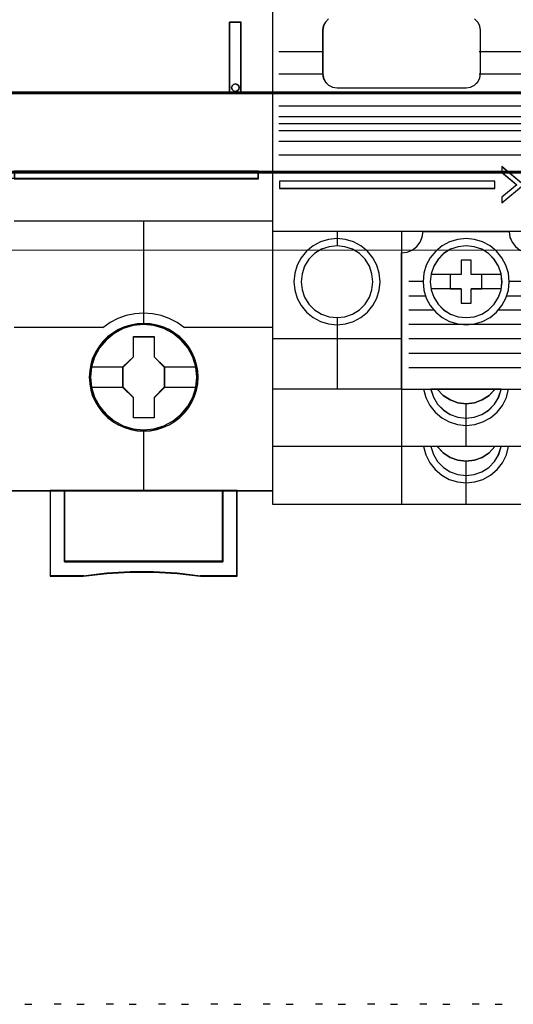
# Model space of a CAD drawing. Header units: millimetres. Extents: x -1290 to 1795, y -4192 to -1311.
# Tile 356 of 656: x 1420 to 1427, y -3700 to -3686. Entities that reach past the tile are written whole.
import ezdxf

# ---------------------------------------------------------------- set-up
doc = ezdxf.new("R2010")
doc.units = ezdxf.units.MM
for name, color, linetype in [('30', 7, 'Continuous'), ('45', 7, 'Continuous'), ('51', 7, 'Continuous')]:
    doc.layers.add(name, color=color, linetype=linetype)
doc.layers.add('Aparatura', color=7, linetype='Continuous', lineweight=13)

# ---------------------------------------------------------------- blocks, each defined once
blk = doc.blocks.new('*U208')
at = {"layer": '45', "color": 7}
for points in [[(297.576923, -233.600374), (279.564678, -233.600374), (279.564678, -315.623143), (297.576923, -315.623143), (315.578028, -315.623143), (333.590273, -315.623143), (333.590273, -233.600374), (315.578028, -233.600374), (297.576923, -233.600374)], [(330.562289, -282.99788), (330.562289, -287.962047), (331.385987, -287.962047), (331.385987, -282.99788), (330.562289, -282.99788)], [(331.205896, -287.425353), (331.235572, -287.554264), (331.205896, -287.689034), (331.104996, -287.782788), (330.968484, -287.823805), (330.831973, -287.782788), (330.737008, -287.689034), (330.707332, -287.554264), (330.737008, -287.425353), (330.831973, -287.3316), (330.968484, -287.290583), (331.104996, -287.3316), (331.205896, -287.425353)], [(315.554881, -293.371464), (315.554881, -293.892118), (332.582139, -293.892118), (332.582139, -293.371464), (315.554881, -293.371464)], [(328.368747, -307.718177), (328.346383, -307.265445), (328.273698, -306.818234), (328.117146, -306.387586), (327.938229, -305.973501), (327.703401, -305.581501), (327.423843, -305.23367), (327.093966, -304.913445), (326.72495, -304.637389), (326.355934, -304.394459), (325.925416, -304.206741), (325.494897, -304.079755), (325.036423, -303.996938), (324.58354, -303.974854), (324.125066, -303.996938), (323.683365, -304.079755), (323.236073, -304.206741), (322.822328, -304.394459), (322.430948, -304.637389), (322.073114, -304.913445), (321.737646, -305.23367), (321.474862, -305.581501), (321.228851, -305.973501), (321.02757, -306.387586), (320.910156, -306.818234), (320.820697, -307.265445), (320.78715, -307.718177), (320.820697, -308.165388), (320.910156, -308.607078), (321.02757, -309.037726), (321.228851, -309.451811), (321.474862, -309.843811), (321.737646, -310.202684), (322.073114, -310.522909), (322.430948, -310.798965), (322.822328, -311.030853), (323.236073, -311.21305), (323.683365, -311.351078), (324.125066, -311.439416), (324.58354, -311.461501), (325.036423, -311.439416), (325.494897, -311.351078), (325.925416, -311.21305), (326.355934, -311.030853), (326.72495, -310.798965), (327.093966, -310.522909), (327.423843, -310.202684), (327.703401, -309.843811), (327.938229, -309.451811), (328.117146, -309.037726), (328.273698, -308.607078), (328.346383, -308.165388), (328.368747, -307.718177)], [(328.368747, -307.718177), (328.346383, -307.265445), (328.273698, -306.818234), (328.117146, -306.387586), (327.938229, -305.973501), (327.703401, -305.581501), (327.423843, -305.23367), (327.093966, -304.913445), (326.72495, -304.637389), (326.355934, -304.394459), (325.925416, -304.206741), (325.494897, -304.079755), (325.036423, -303.996938), (324.58354, -303.974854), (324.125066, -303.996938), (323.683365, -304.079755), (323.236073, -304.206741), (322.822328, -304.394459), (322.430948, -304.637389), (322.073114, -304.913445), (321.737646, -305.23367), (321.474862, -305.581501), (321.228851, -305.973501), (321.02757, -306.387586), (320.910156, -306.818234), (320.820697, -307.265445), (320.78715, -307.718177), (320.820697, -308.165388), (320.910156, -308.607078), (321.02757, -309.037726), (321.228851, -309.451811), (321.474862, -309.843811), (321.737646, -310.202684), (322.073114, -310.522909), (322.430948, -310.798965), (322.822328, -311.030853), (323.236073, -311.21305), (323.683365, -311.351078), (324.125066, -311.439416), (324.58354, -311.461501), (325.036423, -311.439416), (325.494897, -311.351078), (325.925416, -311.21305), (326.355934, -311.030853), (326.72495, -310.798965), (327.093966, -310.522909), (327.423843, -310.202684), (327.703401, -309.843811), (327.938229, -309.451811), (328.117146, -309.037726), (328.273698, -308.607078), (328.346383, -308.165388), (328.368747, -307.718177)], [(328.352632, -307.718177), (328.330362, -307.267399), (328.257986, -306.822118), (328.1021, -306.393329), (327.923943, -305.981032), (327.690114, -305.590724), (327.411745, -305.244395), (327.083269, -304.925552), (326.715822, -304.650687), (326.348375, -304.408806), (325.919687, -304.221898), (325.490999, -304.095461), (325.034474, -304.013001), (324.583516, -303.991012), (324.126991, -304.013001), (323.687168, -304.095461), (323.241778, -304.221898), (322.829792, -304.408806), (322.440075, -304.650687), (322.083763, -304.925552), (321.749721, -305.244395), (321.488054, -305.590724), (321.243089, -305.981032), (321.042663, -306.393329), (320.925748, -306.822118), (320.83667, -307.267399), (320.803266, -307.718177), (320.83667, -308.163458), (320.925748, -308.603241), (321.042663, -309.03203), (321.243089, -309.444327), (321.488054, -309.834635), (321.749721, -310.191959), (322.083763, -310.510802), (322.440075, -310.785667), (322.829792, -311.016553), (323.241778, -311.197964), (323.687168, -311.335396), (324.126991, -311.423353), (324.583516, -311.445342), (325.034474, -311.423353), (325.490999, -311.335396), (325.919687, -311.197964), (326.348375, -311.016553), (326.715822, -310.785667), (327.083269, -310.510802), (327.411745, -310.191959), (327.690114, -309.834635), (327.923943, -309.444327), (328.1021, -309.03203), (328.257986, -308.603241), (328.330362, -308.163458), (328.352632, -307.718177)], [(323.868344, -304.876124), (325.309557, -304.876124), (325.309557, -306.297222), (326.030163, -306.999477), (326.030163, -308.420575), (325.309557, -309.139419), (325.309557, -310.549458), (323.868344, -310.549458), (323.868344, -309.139419), (323.136478, -308.420575), (323.136478, -306.999477), (323.868344, -306.297222), (323.868344, -304.876124)], [(323.868344, -304.876124), (325.309557, -304.876124), (325.309557, -304.876124), (325.309557, -306.297222), (325.309557, -306.297222), (326.030163, -306.999477), (326.030163, -306.999477), (326.030163, -308.420575), (326.030163, -308.420575), (325.309557, -309.139419), (325.309557, -309.139419), (325.309557, -310.549458), (325.309557, -310.549458), (323.868344, -310.549458), (323.868344, -310.549458), (323.868344, -309.139419), (323.868344, -309.139419), (323.136478, -308.420575), (323.136478, -308.420575), (323.136478, -306.999477), (323.136478, -306.999477), (323.868344, -306.297222), (323.868344, -306.297222), (323.868344, -304.876124), (323.868344, -304.876124)], [(323.876761, -304.892282), (325.302812, -304.892282), (325.302812, -306.305286), (326.015838, -307.00354), (326.015838, -308.416544), (325.302812, -309.131293), (325.302812, -310.5333), (323.876761, -310.5333), (323.876761, -309.131293), (323.152594, -308.416544), (323.152594, -307.00354), (323.876761, -306.305286), (323.876761, -304.892282)], [(318.059996, -315.590826), (318.059996, -321.555009), (320.375952, -321.555009), (322.011073, -321.378128), (323.640614, -321.289688), (325.275735, -321.289688), (326.910856, -321.378128), (328.534816, -321.555009), (331.085158, -321.555009), (331.085158, -315.590826), (330.091808, -315.590826), (330.091808, -320.554529), (319.064507, -320.554529), (319.064507, -315.590826), (318.059996, -315.590826)], [(324.578844, -315.590826), (319.062758, -315.590826), (319.062758, -320.558584), (330.094931, -320.558584), (330.094931, -315.590826), (324.578844, -315.590826)]]:
    blk.add_lwpolyline(points, close=True, dxfattribs=at)
at = {"layer": '45', "color": 139}
for points in [[(297.576923, -233.600374), (279.564678, -233.600374), (279.564678, -315.623143), (297.576923, -315.623143), (315.578028, -315.623143), (333.590273, -315.623143), (333.590273, -233.600374), (315.578028, -233.600374), (297.576923, -233.600374)], [(297.582292, -233.616532), (279.580794, -233.616532), (279.580794, -315.606984), (297.582292, -315.606984), (315.572658, -315.606984), (333.574157, -315.606984), (333.574157, -233.616532), (315.572658, -233.616532), (297.582292, -233.616532)], [(331.235572, -287.554264), (331.205896, -287.425353), (331.104996, -287.3316), (330.968484, -287.290583), (330.831973, -287.3316), (330.737008, -287.425353), (330.707332, -287.554264), (330.737008, -287.689034), (330.831973, -287.782788), (330.968484, -287.823805), (331.104996, -287.782788), (331.205896, -287.689034), (331.235572, -287.554264)], [(328.284587, -307.712791), (328.211908, -306.995), (328.005052, -306.310337), (327.664019, -305.675367), (327.194399, -305.12322), (326.640919, -304.670459), (325.997988, -304.328128), (325.29915, -304.118312), (324.577949, -304.052054), (323.856748, -304.118312), (323.15791, -304.328128), (322.520569, -304.670459), (321.961498, -305.12322), (321.49747, -305.675367), (321.150846, -306.310337), (320.94399, -306.995), (320.871311, -307.712791), (320.94399, -308.425061), (321.150846, -309.115245), (321.49747, -309.744693), (321.961498, -310.296841), (322.520569, -310.749601), (323.15791, -311.091933), (323.856748, -311.301749), (324.577949, -311.373528), (325.29915, -311.301749), (325.997988, -311.091933), (326.640919, -310.749601), (327.194399, -310.296841), (327.664019, -309.744693), (328.005052, -309.115245), (328.211908, -308.425061), (328.284587, -307.712791)], [(328.284587, -307.707337), (328.206315, -306.989559), (327.999453, -306.31043), (327.658409, -305.675473), (327.199958, -305.117814), (326.63528, -304.665062), (325.99233, -304.328258), (325.299062, -304.112925), (324.577839, -304.046668), (323.851026, -304.112925), (323.163349, -304.328258), (322.520399, -304.665062), (321.955721, -305.117814), (321.497269, -305.675473), (321.156226, -306.31043), (320.943773, -306.989559), (320.876683, -307.707337), (320.943773, -308.425116), (321.156226, -309.109766), (321.497269, -309.739202), (321.955721, -310.296861), (322.520399, -310.749613), (323.163349, -311.086417), (323.851026, -311.296229), (324.577839, -311.373528), (325.299062, -311.296229), (325.99233, -311.086417), (326.63528, -310.749613), (327.199958, -310.296861), (327.658409, -309.739202), (327.999453, -309.109766), (328.206315, -308.425116), (328.284587, -307.707337)]]:
    blk.add_lwpolyline(points, close=True, dxfattribs=at)
for points in [[(330.562289, -287.962047), (330.562289, -282.99788)], [(330.562289, -282.99788), (331.385987, -282.99788)], [(331.351964, -287.962047), (331.351964, -282.99788)], [(330.562289, -287.927936), (331.385987, -287.927936)], [(292.460914, -293.371464), (332.582139, -293.371464)], [(292.460914, -293.859802), (332.582139, -293.859802)], [(332.549907, -293.892118), (332.549907, -293.371464)], [(315.554881, -296.823939), (333.590273, -296.823939)], [(324.561833, -296.823939), (324.561833, -304.068212)], [(327.421495, -304.271088), (326.917737, -303.907867), (326.369201, -303.6241), (325.792678, -303.414113), (325.193766, -303.294931), (324.578062, -303.249529), (323.962357, -303.294931), (323.357848, -303.414113), (322.781325, -303.6241), (322.238386, -303.907867), (321.72903, -304.271088)], [(315.554881, -304.238772), (321.761262, -304.238772)], [(327.389264, -304.238772), (333.590273, -304.238772)], [(324.561833, -311.351984), (324.561833, -315.623143)], [(318.059996, -315.590826), (318.059996, -321.555009)], [(319.062758, -320.558584), (319.062758, -315.590826)], [(330.060908, -315.590826), (330.060908, -320.558584)], [(331.051136, -315.590826), (331.051136, -321.555009)], [(330.094931, -320.526268), (319.062758, -320.526268)], [(328.540649, -321.555009), (326.91433, -321.357519), (325.276833, -321.258774), (323.639335, -321.258774), (322.007427, -321.357519), (320.36993, -321.555009)], [(318.059996, -321.520897), (320.403952, -321.520897)], [(328.508418, -321.520897), (331.085158, -321.520897)]]:
    blk.add_lwpolyline(points, dxfattribs=at)
at = {"layer": '45', "color": 59}
for points in [[(330.562289, -282.99788), (330.562289, -287.962047), (331.385987, -287.962047), (331.385987, -282.99788), (330.562289, -282.99788)], [(331.205896, -287.425353), (331.235572, -287.554264), (331.205896, -287.689034), (331.104996, -287.782788), (330.968484, -287.823805), (330.831973, -287.782788), (330.737008, -287.689034), (330.707332, -287.554264), (330.737008, -287.425353), (330.831973, -287.3316), (330.968484, -287.290583), (331.104996, -287.3316), (331.205896, -287.425353)], [(315.570997, -293.385827), (315.570997, -293.877755), (332.566023, -293.877755), (332.566023, -293.385827), (315.570997, -293.385827)], [(318.059996, -315.590826), (318.059996, -321.555009), (320.375952, -321.555009), (322.011073, -321.378128), (323.640614, -321.289688), (325.275735, -321.289688), (326.910856, -321.378128), (328.534816, -321.555009), (331.085158, -321.555009), (331.085158, -315.590826), (330.091808, -315.590826), (330.091808, -320.554529), (319.064507, -320.554529), (319.064507, -315.590826), (318.059996, -315.590826)], [(318.076112, -315.605189), (318.076112, -321.53885), (320.386337, -321.53885), (322.017412, -321.362875), (323.64292, -321.274888), (325.273995, -321.274888), (326.90507, -321.362875), (328.525011, -321.53885), (331.069042, -321.53885), (331.069042, -315.605189), (330.07815, -315.605189), (330.07815, -320.543491), (319.078137, -320.543491), (319.078137, -315.605189), (318.076112, -315.605189)], [(324.578844, -315.590826), (319.062758, -315.590826), (319.062758, -320.558584), (330.094931, -320.558584), (330.094931, -315.590826), (324.578844, -315.590826)], [(324.577949, -315.605189), (319.077083, -315.605189), (319.077083, -320.544221), (330.078815, -320.544221), (330.078815, -315.605189), (324.577949, -315.605189)]]:
    blk.add_lwpolyline(points, close=True, dxfattribs=at)
at = {"layer": '45', "color": 1}
blk.add_lwpolyline([(315.554881, -293.371464), (315.554881, -293.892118), (332.582139, -293.892118), (332.582139, -293.371464), (315.554881, -293.371464)], close=True, dxfattribs=at)
at = {"layer": '45', "color": 7}
for points in [[(320.860567, -306.987466), (323.170501, -306.987466)], [(325.997932, -306.987466), (328.297122, -306.987466)], [(320.860567, -308.400414), (323.170501, -308.400414)], [(325.997932, -308.400414), (328.297122, -308.400414)]]:
    blk.add_lwpolyline(points, dxfattribs=at)
blk = doc.blocks.new('*U210')
at = {"layer": '45', "color": 7}
for points in [[(351.545085, -233.600374), (342.551472, -233.600374), (342.551472, -233.600374), (333.552669, -233.600374), (333.552669, -233.600374), (333.552669, -316.556729), (333.552669, -316.556729), (342.551472, -316.556729), (342.551472, -316.556729), (351.545085, -316.556729), (351.545085, -316.556729), (351.545085, -233.600374), (351.545085, -233.600374)], [(351.541503, -233.603965), (342.551471, -233.603965), (333.55625, -233.603965), (333.55625, -316.553139), (342.551471, -316.553139), (351.541503, -316.553139), (351.541503, -233.603965)], [(351.052657, -294.319325), (349.543142, -293.053685), (349.543142, -293.053685), (349.543142, -293.449523), (349.543142, -293.449523), (350.582566, -294.319325), (350.582566, -294.319325), (349.543142, -295.189126), (349.543142, -295.189126), (349.543142, -295.579755), (349.543142, -295.579755), (351.052657, -294.319325), (351.052657, -294.319325)], [(351.047285, -294.319313), (349.546723, -293.059071), (349.546723, -293.453221), (350.579982, -294.319313), (349.546723, -295.185406), (349.546723, -295.574369), (351.047285, -294.319313)], [(334.05405, -294.059086), (334.05405, -294.563582), (349.045342, -294.563582), (349.045342, -294.059086), (334.05405, -294.059086)], [(341.057268, -301.064384), (341.000119, -300.477519), (340.833868, -299.906235), (340.553319, -299.397272), (340.174058, -298.940245), (339.716867, -298.56112), (339.207723, -298.280671), (338.636234, -298.114479), (338.059549, -298.057351), (337.467279, -298.114479), (336.900986, -298.280671), (336.386646, -298.56112), (335.929455, -298.940245), (335.555389, -299.397272), (335.27484, -299.906235), (335.108589, -300.477519), (335.05144, -301.064384), (335.108589, -301.646056), (335.27484, -302.212147), (335.555389, -302.726303), (335.929455, -303.18333), (336.386646, -303.562455), (336.900986, -303.837711), (337.467279, -304.003903), (338.059549, -304.061031), (338.636234, -304.003903), (339.207723, -303.837711), (339.716867, -303.562455), (340.174058, -303.18333), (340.553319, -302.726303), (340.833868, -302.212147), (341.000119, -301.646056), (341.057268, -301.064384)], [(342.545295, -299.059689), (342.934784, -299.007791), (343.293114, -298.862477), (343.604705, -298.618557), (343.848785, -298.30717), (343.994194, -297.949074), (344.051319, -297.55984), (344.035739, -297.55465), (350.07022, -297.55465), (350.049447, -297.55984), (350.096186, -297.949074), (350.251982, -298.30717), (350.485675, -298.618557), (350.797266, -298.862477), (351.165982, -299.007791), (351.545085, -299.059689), (351.545085, -299.059689), (351.545085, -308.567382), (351.545085, -308.567382), (342.545295, -308.567382), (342.545295, -308.567382), (342.545295, -299.059689), (342.545295, -299.059689)], [(342.550667, -299.063848), (342.939769, -299.011993), (343.297742, -298.866797), (343.609023, -298.623076), (343.85286, -298.311942), (343.998125, -297.954139), (344.055193, -297.565222), (344.039629, -297.560036), (350.068106, -297.560036), (350.047354, -297.565222), (350.094046, -297.954139), (350.249687, -298.311942), (350.483147, -298.623076), (350.794429, -298.866797), (351.162778, -299.011993), (351.541503, -299.063848), (351.541503, -308.563791), (342.550667, -308.563791), (342.550667, -299.063848)], [(350.051685, -301.064384), (349.999718, -300.477519), (349.817832, -299.906235), (349.542404, -299.397272), (349.173435, -298.940245), (348.71612, -298.56112), (348.191249, -298.280671), (347.635196, -298.114479), (347.042767, -298.057351), (346.465927, -298.114479), (345.899482, -298.280671), (345.37461, -298.56112), (344.927689, -298.940245), (344.548327, -299.397272), (344.272899, -299.906235), (344.101406, -300.477519), (344.049438, -301.064384), (344.101406, -301.646056), (344.272899, -302.212147), (344.548327, -302.726303), (344.927689, -303.18333), (345.37461, -303.562455), (345.899482, -303.837711), (346.465927, -304.003903), (347.042767, -304.061031), (347.635196, -304.003903), (348.191249, -303.837711), (348.71612, -303.562455), (349.173435, -303.18333), (349.542404, -302.726303), (349.817832, -302.212147), (349.999718, -301.646056), (350.051685, -301.064384)], [(340.554097, -301.064482), (340.486536, -300.508519), (340.309839, -299.97334), (340.008415, -299.505708), (339.618642, -299.105622), (339.140521, -298.804259), (338.605233, -298.627598), (338.059551, -298.560051), (337.503475, -298.627598), (336.968187, -298.804259), (336.490066, -299.105622), (336.100294, -299.505708), (335.798869, -299.97334), (335.616975, -300.508519), (335.554612, -301.064482), (335.616975, -301.625641), (335.798869, -302.145232), (336.100294, -302.628452), (336.490066, -303.018146), (336.968187, -303.319509), (337.503475, -303.506562), (338.059551, -303.563717), (338.605233, -303.506562), (339.140521, -303.319509), (339.618642, -303.018146), (340.008415, -302.628452), (340.309839, -302.145232), (340.486536, -301.625641), (340.554097, -301.064482)], [(349.553886, -301.064482), (349.486323, -300.508519), (349.30962, -299.97334), (349.008185, -299.505708), (348.608004, -299.105622), (348.14026, -298.804259), (347.604954, -298.627598), (347.043662, -298.560051), (346.487566, -298.627598), (345.962654, -298.804259), (345.484516, -299.105622), (345.09473, -299.505708), (344.793295, -299.97334), (344.606197, -300.508519), (344.549029, -301.064482), (344.606197, -301.625641), (344.793295, -302.145232), (345.09473, -302.628452), (345.484516, -303.018146), (345.962654, -303.319509), (346.487566, -303.506562), (347.043662, -303.563717), (347.604954, -303.506562), (348.14026, -303.319509), (348.608004, -303.018146), (349.008185, -302.628452), (349.30962, -302.145232), (349.486323, -301.625641), (349.553886, -301.064482)], [(349.548514, -301.065375), (349.481072, -300.510409), (349.304685, -299.97619), (349.003789, -299.509397), (348.604324, -299.110029), (348.137417, -298.809207), (347.603068, -298.632863), (347.04278, -298.565437), (346.48768, -298.632863), (345.963706, -298.809207), (345.486424, -299.110029), (345.097335, -299.509397), (344.796439, -299.97619), (344.609677, -300.510409), (344.55261, -301.065375), (344.609677, -301.625527), (344.796439, -302.144186), (345.097335, -302.626539), (345.486424, -303.015534), (345.963706, -303.316356), (346.48768, -303.503073), (347.04278, -303.560126), (347.603068, -303.503073), (348.137417, -303.316356), (348.604324, -303.015534), (349.003789, -302.626539), (349.304685, -302.144186), (349.481072, -301.625527), (349.548514, -301.065375)], [(346.699498, -299.561861), (346.699498, -300.565943), (346.70471, -300.560741), (345.93857, -300.560741), (345.93857, -300.565943), (345.93857, -301.570025), (345.93857, -301.564822), (346.699498, -301.564822), (346.699498, -301.570025), (346.699498, -302.563702), (346.699498, -302.563702), (347.403096, -302.563702), (347.403096, -302.563702), (347.403096, -301.570025), (347.403096, -301.564822), (348.148388, -301.564822), (348.1536, -301.570025), (348.1536, -300.565943), (348.148388, -300.560741), (347.403096, -300.560741), (347.403096, -300.565943), (347.403096, -299.561861), (347.403096, -299.561861), (346.699498, -299.561861), (346.699498, -299.561861)], [(346.700004, -299.565452), (346.700004, -300.566531), (346.705195, -300.561344), (345.942152, -300.561344), (345.942152, -300.566531), (345.942152, -301.56761), (345.942152, -301.562423), (346.700004, -301.562423), (346.700004, -301.56761), (346.700004, -302.558316), (347.400758, -302.558316), (347.400758, -301.56761), (347.400758, -301.562423), (348.143037, -301.562423), (348.148228, -301.56761), (348.148228, -300.566531), (348.143037, -300.561344), (347.400758, -300.561344), (347.400758, -300.566531), (347.400758, -299.565452), (346.700004, -299.565452)], [(344.595586, -308.55661), (344.772292, -309.104078), (345.063337, -309.583764), (345.463525, -309.995669), (345.941671, -310.308508), (346.476987, -310.501425), (347.043487, -310.569207), (347.615183, -310.501425), (348.150499, -310.308508), (348.628646, -309.995669), (349.028833, -309.583764), (349.319879, -309.104078), (349.496585, -308.55661), (349.049622, -308.55661), (348.649435, -308.978942), (348.171288, -309.291781), (347.625578, -309.495127), (347.043487, -309.562908), (346.476987, -309.495127), (345.931277, -309.291781), (345.442736, -308.978942), (345.042548, -308.55661), (344.595586, -308.55661)], [(344.599167, -308.561996), (344.775615, -309.106534), (345.066235, -309.583653), (345.465838, -309.993353), (345.943285, -310.304517), (346.477819, -310.496402), (347.04349, -310.563821), (347.614352, -310.496402), (348.148885, -310.304517), (348.626333, -309.993353), (349.025936, -309.583653), (349.316556, -309.106534), (349.493004, -308.561996), (349.046694, -308.561996), (348.647091, -308.982068), (348.169644, -309.293233), (347.624731, -309.495489), (347.04349, -309.562908), (346.477819, -309.495489), (345.932906, -309.293233), (345.445079, -308.982068), (345.045477, -308.561996), (344.599167, -308.561996)], [(345.041457, -308.55661), (345.441862, -308.980826), (345.930669, -309.29506), (346.476677, -309.499313), (347.043485, -309.567397), (347.625894, -309.499313), (348.171901, -309.29506), (348.650308, -308.980826), (349.050714, -308.55661), (345.041457, -308.55661)], [(345.045038, -308.561996), (345.444549, -308.982445), (345.932265, -309.293888), (346.477053, -309.496327), (347.042596, -309.563806), (347.623704, -309.496327), (348.168492, -309.293888), (348.645831, -308.982445), (349.045342, -308.561996), (345.045038, -308.561996)], [(344.595586, -312.544102), (344.772292, -313.096784), (345.063337, -313.586899), (345.463525, -313.998803), (345.941671, -314.301214), (346.476987, -314.494132), (347.043487, -314.556699), (347.615183, -314.494132), (348.150499, -314.301214), (348.628646, -313.998803), (349.028833, -313.586899), (349.319879, -313.096784), (349.496585, -312.544102), (349.049622, -312.544102), (348.649435, -312.971649), (348.171288, -313.294916), (347.625578, -313.487833), (347.043487, -313.550401), (346.476987, -313.487833), (345.931277, -313.294916), (345.442736, -312.971649), (345.042548, -312.544102), (344.595586, -312.544102)], [(344.599167, -312.547693), (344.775615, -313.09791), (345.066235, -313.585838), (345.465838, -313.995906), (345.943285, -314.296968), (346.477819, -314.489025), (347.04349, -314.551313), (347.614352, -314.489025), (348.148885, -314.296968), (348.626333, -313.995906), (349.025936, -313.585838), (349.316556, -313.09791), (349.493004, -312.547693), (349.046694, -312.547693), (348.647091, -312.973332), (348.169644, -313.295157), (347.624731, -313.487214), (347.04349, -313.549503), (346.477819, -313.487214), (345.932906, -313.295157), (345.445079, -312.973332), (345.045477, -312.547693), (344.599167, -312.547693)], [(345.041457, -312.544102), (345.441862, -312.973556), (345.930669, -313.298264), (346.476677, -313.492042), (347.043485, -313.554889), (347.625894, -313.492042), (348.171901, -313.298264), (348.650308, -312.973556), (349.050714, -312.544102), (345.041457, -312.544102)], [(345.045038, -312.547693), (345.444549, -312.974095), (345.932265, -313.296497), (346.477053, -313.488898), (347.042596, -313.551298), (347.623704, -313.488898), (348.168492, -313.296497), (348.645831, -312.974095), (349.045342, -312.547693), (345.045038, -312.547693)]]:
    blk.add_lwpolyline(points, close=True, dxfattribs=at)
for points in [[(337.46354, -282.762833), (337.24029, -282.986258), (337.10011, -283.261641), (337.053383, -283.563004), (337.053383, -283.563004), (337.053383, -286.571438), (337.053383, -286.571438), (337.10011, -286.883193), (337.24029, -287.163773), (337.46354, -287.387197), (337.7439, -287.532683), (338.055412, -287.57425), (338.055412, -287.57425), (347.047714, -287.57425), (347.047714, -287.57425), (347.364417, -287.532683), (347.639586, -287.387197), (347.862836, -287.163773), (348.008208, -286.883193), (348.049743, -286.571438), (348.049743, -286.571438), (348.049743, -283.563004), (348.049743, -283.563004), (348.008208, -283.261641), (347.862836, -282.986258), (347.639586, -282.762833)], [(337.466787, -282.767874), (337.243719, -282.990898), (337.103653, -283.265787), (337.056964, -283.56661), (337.056964, -286.569647), (337.103653, -286.880842), (337.243719, -287.160918), (337.466787, -287.383942), (337.746919, -287.529166), (338.058177, -287.570659), (347.043158, -287.570659), (347.359603, -287.529166), (347.634548, -287.383942), (347.857616, -287.160918), (348.00287, -286.880842), (348.044371, -286.569647), (348.044371, -283.56661), (348.00287, -283.265787), (347.857616, -282.990898), (347.634548, -282.767874)], [(342.556039, -297.560036), (333.552669, -297.560036)], [(338.054354, -297.560036), (338.054354, -298.570823)], [(342.545295, -297.560036), (342.545295, -316.556729)], [(351.545085, -297.560036), (342.545295, -297.560036)], [(346.706758, -300.561876), (344.595586, -300.561876)], [(349.496585, -300.561876), (347.396157, -300.561876)], [(344.060182, -301.059191), (343.048467, -301.059191)], [(346.706758, -301.561891), (344.595586, -301.561891)], [(349.496585, -301.561891), (347.396157, -301.561891)], [(351.052657, -301.059191), (350.040942, -301.059191)], [(344.226712, -302.061001), (343.048467, -302.061001)], [(351.052657, -302.061001), (349.865458, -302.061001)], [(338.054354, -303.552944), (338.054354, -308.567382)], [(344.817626, -303.050244), (343.048467, -303.050244)], [(351.052657, -303.050244), (349.272754, -303.050244)], [(351.052657, -304.052054), (343.048467, -304.052054)], [(342.556039, -305.052069), (333.552669, -305.052069)], [(351.052657, -305.052069), (343.048467, -305.052069)], [(351.052657, -306.052084), (343.048467, -306.052084)], [(351.052657, -307.053894), (343.048467, -307.053894)], [(342.556039, -308.55661), (333.552669, -308.55661)], [(344.08167, -308.55661), (344.247948, -309.134619), (344.518148, -309.670969), (344.887077, -310.139625), (345.354732, -310.530171), (345.874349, -310.821779), (346.445928, -310.998827), (347.043487, -311.066522), (347.646243, -310.998827), (348.217822, -310.821779), (348.753027, -310.530171), (349.205094, -310.139625), (349.574022, -309.670969), (349.854615, -309.134619), (350.010501, -308.55661)], [(347.038027, -309.55842), (347.038027, -312.554874)], [(342.556039, -312.544102), (333.552669, -312.544102)], [(351.545085, -312.544102), (342.545295, -312.544102)], [(344.08167, -312.544102), (344.247948, -313.127359), (344.518148, -313.674163), (344.887077, -314.142852), (345.354732, -314.533427), (345.874349, -314.825055), (346.445928, -315.002116), (347.043487, -315.0594), (347.646243, -315.002116), (348.217822, -314.825055), (348.753027, -314.533427), (349.205094, -314.142852), (349.574022, -313.674163), (349.854615, -313.127359), (350.010501, -312.544102)], [(347.038027, -313.544117), (347.038027, -316.556729)]]:
    blk.add_lwpolyline(points, dxfattribs=at)
at = {"layer": '45', "color": 253}
for points in [[(337.083824, -285.049975), (334.009284, -285.049975)], [(351.093842, -285.049975), (347.951257, -285.049975)], [(337.110683, -286.604756), (334.009284, -286.604756)], [(351.093842, -286.604756), (347.951257, -286.604756)], [(351.093842, -287.874075), (334.009284, -287.874075)], [(351.093842, -288.848955), (334.009284, -288.848955)], [(351.093842, -289.581461), (334.009284, -289.581461)], [(351.093842, -290.062617), (334.009284, -290.062617)], [(351.093842, -290.559932), (334.009284, -290.559932)], [(351.093842, -291.292438), (334.009284, -291.292438)], [(351.093842, -292.261932), (334.009284, -292.261932)]]:
    blk.add_lwpolyline(points, dxfattribs=at)
at = {"layer": '45', "color": 1}
blk.add_lwpolyline([(334.050469, -294.055496), (334.050469, -294.568968), (334.050469, -294.568968), (349.050714, -294.568968), (349.050714, -294.568968), (349.050714, -294.055496), (349.050714, -294.055496), (334.050469, -294.055496), (334.050469, -294.055496)], close=True, dxfattribs=at)
blk = doc.blocks.new('*U221')
at = {"layer": '51', "color": 255}
for points in [[(155.573155, -499.967008), (156.063792, -499.967008)], [(159.21533, -499.967008), (159.705967, -499.967008)], [(162.857505, -499.967008), (163.348142, -499.967008)], [(166.49968, -499.967008), (166.988526, -499.967008)], [(170.140064, -499.967008), (170.630701, -499.967008)], [(173.782239, -499.967008), (174.272876, -499.967008)], [(177.424414, -499.967008), (177.915051, -499.967008)], [(181.066589, -499.967008), (181.557226, -499.967008)], [(184.708763, -499.967008), (185.19761, -499.967008)], [(188.349148, -499.967008), (188.839785, -499.967008)]]:
    blk.add_lwpolyline(points, dxfattribs=at)
blk = doc.blocks.new('*U222')
at = {"layer": '30', "color": 7}
for points in [[(764.797637, -412.488144), (117.203183, -412.488144), (117.203183, -414.007719), (117.203183, -435.076424), (117.203183, -436.55493), (764.797637, -436.55493), (764.797637, -435.076424), (764.797637, -414.007719), (764.797637, -412.488144)], [(117.203183, -436.468753), (764.797637, -436.468753), (117.203183, -436.468753)], [(764.797637, -436.468753), (117.203183, -436.468753), (117.203183, -437.964885), (117.203183, -439.544136), (117.203183, -442.07925), (764.797637, -442.07925), (764.797637, -439.544136), (764.797637, -437.964885), (764.797637, -436.468753)], [(764.754661, -436.510046), (117.246158, -436.510046), (117.246158, -437.983677), (117.246158, -439.539176), (117.246158, -442.036161), (764.754661, -442.036161), (764.754661, -439.539176), (764.754661, -437.983677), (764.754661, -436.510046)], [(117.203183, -441.993072), (764.797637, -441.993072), (117.203183, -441.993072)]]:
    blk.add_lwpolyline(points, close=True, dxfattribs=at)
blk = doc.blocks.new('*U240')
at = {"layer": '51', "color": 255}
for points in [[(158.10692, -499.95444), (157.616283, -499.95444)], [(161.749095, -499.95444), (161.258457, -499.95444)], [(165.391269, -499.95444), (164.900632, -499.95444)], [(169.031654, -499.95444), (168.542807, -499.95444)], [(172.673829, -499.95444), (172.183191, -499.95444)], [(176.316003, -499.95444), (175.825366, -499.95444)], [(179.958178, -499.95444), (179.467541, -499.95444)], [(183.598563, -499.95444), (183.109716, -499.95444)], [(187.240738, -499.95444), (186.7501, -499.95444)]]:
    blk.add_lwpolyline(points, dxfattribs=at)

msp = doc.modelspace()

# ---------------------------------------------------------------- linework, layer by layer
at = {"layer": 'Aparatura', "color": 7, "lineweight": 13}
msp.add_lwpolyline([(1542.039, -3689.403), (1412.53, -3689.403), (1412.53, -3680.418), (1542.039, -3680.418), (1542.039, -3689.403)], close=True, dxfattribs=at)
msp.add_lwpolyline([(1412.53, -3689.402), (1542.039, -3689.402)], dxfattribs=at)

# ---------------------------------------------------------------- block references
at = {"layer": 'Aparatura', "color": 7, "lineweight": 13, "xscale": 0.2, "yscale": 0.2, "zscale": 0.2}
for name, p in [('*U221', (1388.984, -3599.91)), ('*U208', (1356.84, -3629.63)), ('*U210', (1356.84, -3629.63)), ('*U222', (1388.984, -3599.91)), ('*U240', (1388.984, -3599.91))]:
    msp.add_blockref(name, p, dxfattribs=at)

doc.saveas('drawing.dxf')
